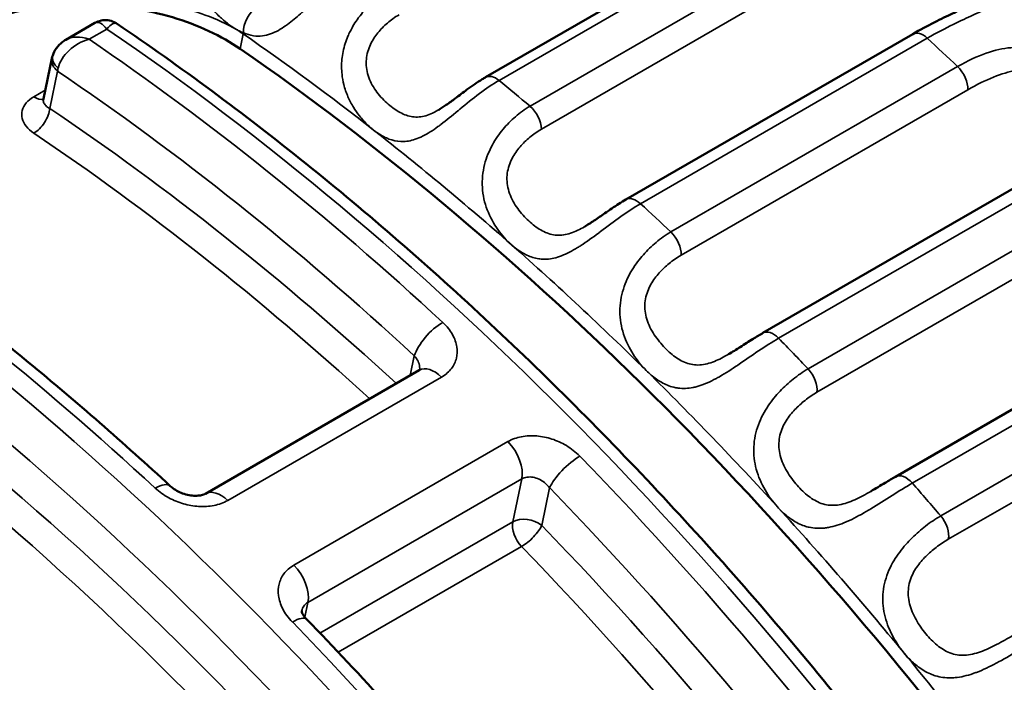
# Model space of a CAD drawing. Header units: millimetres. Extents: x 0 to 14369, y -869 to 2970.
# Tile 760 of 787: x 3843.73 to 3848.47, y 1913.41 to 1916.6. Entities that reach past the tile are written whole.
import ezdxf

# ---------------------------------------------------------------- set-up
doc = ezdxf.new("R2010")
doc.units = ezdxf.units.MM
doc.header["$LTSCALE"] = 10
doc.layers.add('Sichtbar (ISO)', color=7, linetype='Continuous', lineweight=50)
doc.layers.add('Sichtbar schmal (ISO)', color=7, linetype='Continuous', lineweight=35)

msp = doc.modelspace()

# ---------------------------------------------------------------- linework, layer by layer
at = {"layer": 'Sichtbar (ISO)'}
for p, q in [((3847.353, 1917.1183), (3845.9742, 1916.3222)), ((3844.0953, 1916.5835), (3843.9553, 1916.5027)), ((3848.0279, 1916.53), (3846.649, 1915.7339)), ((3843.8476, 1916.2178), (3843.8887, 1916.4128)), ((3843.8476, 1916.2178), (3843.8476, 1916.2178)), ((3845.7471, 1916.1646), (3845.747, 1916.1646)), ((3848.6863, 1915.888), (3847.3075, 1915.0919)), ((3846.449, 1915.6032), (3846.449, 1915.6031)), ((3849.3066, 1915.1865), (3847.9452, 1914.4005)), ((3847.1422, 1914.9894), (3847.1422, 1914.9893)), ((3845.655, 1914.9123), (3844.6263, 1914.3184))]:
    msp.add_line(p, q, dxfattribs=at)
msp.add_ellipse((3843.9825, 1907.4943), major_axis=(-5.805, 10.0546), ratio=0.57735, start_param=4.916615, end_param=5.398804, dxfattribs=at)
for points, knots in [([(3849.546, 1915.605), (3849.3864, 1915.7782), (3849.2245, 1915.9472), (3848.8962, 1916.276), (3848.7299, 1916.4358), (3848.3935, 1916.7455), (3848.2234, 1916.8955), (3847.8799, 1917.1852), (3847.7065, 1917.3248), (3847.357, 1917.5931), (3847.1809, 1917.7219), (3847.0036, 1917.8449)], [3.4368341, 3.4368341, 3.4368341, 3.4368341, 3.4996718, 3.4996718, 3.5625094, 3.5625094, 3.625347, 3.625347, 3.6881846, 3.6881846, 3.7510223, 3.7510223, 3.7510223, 3.7510223]), ([(3844.7938, 1916.459), (3844.7047, 1916.5206), (3844.5917, 1916.5744), (3844.3439, 1916.6475), (3844.2091, 1916.667), (3843.9565, 1916.6735), (3843.8218, 1916.6612), (3843.574, 1916.6048), (3843.4608, 1916.5607), (3843.3717, 1916.5093)], [-0.4541071, -0.4541071, -0.4541071, -0.4541071, -0.4161216, -0.4161216, -0.3781361, -0.3781361, -0.3403282, -0.3403282, -0.3025202, -0.3025202, -0.3025202, -0.3025202]), ([(3848.0279, 1916.53), (3848.0993, 1916.5713), (3848.1682, 1916.6047), (3848.2406, 1916.6392), (3848.2591, 1916.6482), (3848.2695, 1916.6542)], [0, 0, 0, 0, 0.02985926, 0.02985926, 0.04222354, 0.04222354, 0.04222354, 0.04222354]), ([(3844.0953, 1916.5835), (3844.1046, 1916.5889), (3844.1149, 1916.5928), (3844.1359, 1916.5971), (3844.1468, 1916.5975), (3844.1679, 1916.595), (3844.1784, 1916.592), (3844.1927, 1916.5852), (3844.1972, 1916.5826), (3844.2015, 1916.5797)], [0, 0, 0, 0, 0.00322446, 0.00322446, 0.00641444, 0.00641444, 0.00960524, 0.00960524, 0.01116438, 0.01116438, 0.01116438, 0.01116438]), ([(3848.4412, 1912.3195), (3848.1938, 1912.6674), (3847.9369, 1913.0056), (3847.4068, 1913.6586), (3847.1336, 1913.9734), (3846.5741, 1914.5761), (3846.2877, 1914.8639), (3845.705, 1915.4093), (3845.4087, 1915.6669), (3844.8093, 1916.1488), (3844.5062, 1916.3732), (3844.2015, 1916.5797)], [3.2287914, 3.2287914, 3.2287914, 3.2287914, 3.336033, 3.336033, 3.4432747, 3.4432747, 3.5505163, 3.5505163, 3.657758, 3.657758, 3.7649997, 3.7649997, 3.7649997, 3.7649997]), ([(3843.8924, 1916.4267), (3843.8964, 1916.4395), (3843.9025, 1916.4516), (3843.9181, 1916.4734), (3843.9278, 1916.4832), (3843.9438, 1916.4956), (3843.9495, 1916.4993), (3843.9553, 1916.5027)], [0, 0, 0, 0, 0.00403969, 0.00403969, 0.00813401, 0.00813401, 0.01018836, 0.01018836, 0.01018836, 0.01018836]), ([(3845.7471, 1916.1646), (3845.7593, 1916.1717), (3845.7722, 1916.1802), (3845.7993, 1916.1991), (3845.8138, 1916.2098), (3845.8471, 1916.2347), (3845.866, 1916.2492), (3845.9094, 1916.2809), (3845.934, 1916.2979), (3845.9633, 1916.3159), (3845.9687, 1916.3191), (3845.9742, 1916.3222)], [0, 0, 0, 0, 0.00484311, 0.00484311, 0.01019909, 0.01019909, 0.01730751, 0.01730751, 0.02681818, 0.02681818, 0.02900203, 0.02900203, 0.02900203, 0.02900203]), ([(3843.8456, 1916.2124), (3843.8456, 1916.2124), (3843.8456, 1916.2125), (3843.8461, 1916.2133), (3843.8471, 1916.2152), (3843.8476, 1916.2178)], [0.005186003, 0.005186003, 0.005186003, 0.005186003, 0.006003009, 0.006003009, 0.009518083, 0.009518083, 0.009518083, 0.009518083]), ([(3844.457, 1914.3555), (3844.3449, 1914.4591), (3844.2321, 1914.5606), (3844.0052, 1914.7588), (3843.8912, 1914.8556), (3843.662, 1915.0443), (3843.5469, 1915.1363), (3843.3158, 1915.3152), (3843.1998, 1915.4022), (3842.9671, 1915.5711), (3842.8505, 1915.6529), (3842.7335, 1915.7322)], [3.5592623, 3.5592623, 3.5592623, 3.5592623, 3.6004097, 3.6004097, 3.6415572, 3.6415572, 3.6827047, 3.6827047, 3.7238522, 3.7238522, 3.7649997, 3.7649997, 3.7649997, 3.7649997]), ([(3846.449, 1915.6032), (3846.4644, 1915.612), (3846.4802, 1915.6222), (3846.513, 1915.6442), (3846.5303, 1915.6563), (3846.5702, 1915.684), (3846.5929, 1915.6994), (3846.6264, 1915.7205), (3846.6378, 1915.7275), (3846.649, 1915.7339)], [0, 0, 0, 0, 0.00560095, 0.00560095, 0.01187713, 0.01187713, 0.02042472, 0.02042472, 0.02499207, 0.02499207, 0.02499207, 0.02499207]), ([(3847.1422, 1914.9894), (3847.1612, 1915.0003), (3847.1802, 1915.0123), (3847.2196, 1915.0375), (3847.2403, 1915.0509), (3847.2764, 1915.0734), (3847.2922, 1915.0831), (3847.3075, 1915.0919)], [0, 0, 0, 0, 0.0066194, 0.0066194, 0.01419565, 0.01419565, 0.02047082, 0.02047082, 0.02047082, 0.02047082]), ([(3847.8262, 1914.3297), (3847.85, 1914.3435), (3847.8733, 1914.3577), (3847.9126, 1914.3813), (3847.9294, 1914.3913), (3847.9452, 1914.4005)], [0, 0, 0, 0, 0.00829212, 0.00829212, 0.01488438, 0.01488438, 0.01488438, 0.01488438]), ([(3844.457, 1914.3555), (3844.4624, 1914.3505), (3844.4691, 1914.3452), (3844.4841, 1914.3353), (3844.4928, 1914.3305), (3844.5116, 1914.322), (3844.522, 1914.3182), (3844.5428, 1914.3125), (3844.5535, 1914.3106), (3844.5735, 1914.3086), (3844.583, 1914.3086), (3844.5993, 1914.3099), (3844.6064, 1914.3112), (3844.6175, 1914.3142), (3844.6218, 1914.316), (3844.6253, 1914.3178), (3844.6258, 1914.3181), (3844.6263, 1914.3184)], [0, 0, 0, 0, 0.00298868, 0.00298868, 0.00604962, 0.00604962, 0.00929592, 0.00929592, 0.01254583, 0.01254583, 0.01573449, 0.01573449, 0.01877271, 0.01877271, 0.02175373, 0.02175373, 0.02242769, 0.02242769, 0.02242769, 0.02242769]), ([(3845.0896, 1913.7547), (3845.0896, 1913.7547), (3845.0896, 1913.7541), (3845.0901, 1913.7509), (3845.0908, 1913.748), (3845.0945, 1913.7394), (3845.098, 1913.733), (3845.1062, 1913.7222), (3845.1097, 1913.7181), (3845.1136, 1913.714)], [0.00203136, 0.00203136, 0.00203136, 0.00203136, 0.00486293, 0.00486293, 0.00799269, 0.00799269, 0.01176031, 0.01176031, 0.0138542, 0.0138542, 0.0138542, 0.0138542]), ([(3846.9732, 1911.4719), (3846.8583, 1911.6335), (3846.7414, 1911.793), (3846.5037, 1912.1074), (3846.3829, 1912.2623), (3846.1378, 1912.5671), (3846.0135, 1912.717), (3845.7616, 1913.0114), (3845.634, 1913.156), (3845.3759, 1913.4393), (3845.2454, 1913.5782), (3845.1136, 1913.714)], [3.2287914, 3.2287914, 3.2287914, 3.2287914, 3.2785938, 3.2785938, 3.3283962, 3.3283962, 3.3781986, 3.3781986, 3.4280011, 3.4280011, 3.4778035, 3.4778035, 3.4778035, 3.4778035])]:
    msp.add_open_spline(points, degree=3, knots=knots, dxfattribs=at)
for points in [[(3843.8887, 1916.4128), (3843.8897, 1916.4175), (3843.8909, 1916.4222), (3843.8924, 1916.4267)], [(3845.655, 1914.9123), (3845.6579, 1914.9139), (3845.6589, 1914.915), (3845.6589, 1914.915)]]:
    msp.add_open_spline(points, degree=3, dxfattribs=at)
at = {"layer": 'Sichtbar schmal (ISO)'}
for p, q in [((3847.4177, 1917.1031), (3846.0388, 1916.3071)), ((3846.1876, 1916.1832), (3847.5665, 1916.9792)), ((3846.2425, 1916.0728), (3847.6213, 1916.8688)), ((3844.1527, 1916.5545), (3844.067, 1916.505)), ((3844.8089, 1916.5306), (3844.7938, 1916.459)), ((3848.0981, 1916.5099), (3846.7193, 1915.7139)), ((3843.8781, 1916.172), (3843.9159, 1916.3513)), ((3846.8649, 1915.5779), (3848.2438, 1916.3739)), ((3843.8565, 1916.2601), (3843.8017, 1916.2285)), ((3846.914, 1915.4659), (3848.2928, 1916.262)), ((3848.7621, 1915.8626), (3847.3832, 1915.0665)), ((3847.5247, 1914.9193), (3848.9035, 1915.7154)), ((3847.5676, 1914.8065), (3848.9465, 1915.6026)), ((3849.3877, 1915.1553), (3848.0262, 1914.3693)), ((3845.6313, 1914.9821), (3845.6112, 1914.887)), ((3848.1626, 1914.2119), (3849.5049, 1914.9869)), ((3845.8214, 1914.9384), (3845.8214, 1914.9383)), ((3845.7627, 1914.88), (3844.734, 1914.2861)), ((3848.1991, 1914.099), (3849.5415, 1914.874)), ((3845.0523, 1913.9752), (3846.081, 1914.5691)), ((3845.1193, 1913.7956), (3846.148, 1914.3895)), ((3846.148, 1914.3895), (3846.1043, 1914.1825)), ((3846.2821, 1914.3463), (3846.2441, 1914.1661)), ((3845.1777, 1913.6476), (3846.1043, 1914.1825)), ((3845.2657, 1913.5554), (3846.1474, 1914.0645)), ((3845.1193, 1913.7956), (3845.1043, 1913.7246))]:
    msp.add_line(p, q, dxfattribs=at)
for centre, major_axis, ratio, start_param, end_param in [((3844.88, 1916.5756), (-0.0444, -0.0896), 0.613145, 3.889359, 5.442396), ((3844.1433, 1916.438), (0.0428, -0.1477), 0.383197, 2.360378, 3.235625), ((3844.1438, 1916.4378), (0.0545, 0.1436), 0.31524, 6.208625, 7.034392), ((3843.3854, 1907.1495), (-6.055, 10.4876), 0.57735, 4.878312, 5.408057), ((3845.0917, 1916.6939), (-0.2279, -0.3287), 0.516847, 5.525002, 5.543015), ((3843.9825, 1907.4943), (5.855, -10.1412), 0.57735, 2.180056, 2.256226), ((3848.0779, 1916.4434), (-0.05, 0.0866), 0.57735, 5.207143, 6.283185), ((3844.0578, 1916.3881), (0.1296, 0.0871), 0.665005, 1.085617, 2.530843), ((3844.0574, 1916.3884), (0.1257, -0.0934), 0.689927, 1.976589, 2.851827), ((3843.2996, 1907.1), (6.055, -10.4876), 0.57735, 2.063795, 2.266465), ((3845.6442, 1908.4536), (-6.055, 10.4876), 0.57735, 5.189345, 5.207143), ((3843.9866, 1916.3922), (-0.0978, 0.0206), 0.686712, 0.000576, 0.917741), ((3843.9878, 1916.3968), (-0.0954, 0.0299), 0.609299, 0.000004, 0.963897), ((3843.1936, 1907.0387), (5.98, -10.3577), 0.57735, 2.063795, 2.27068), ((3848.2223, 1916.3085), (0.05, -0.0866), 0.57735, 0.713545, 2.047752), ((3846.0242, 1916.2356), (-0.05, 0.0866), 0.577353, 5.289175, 6.283284), ((3844.2654, 1907.6575), (6.055, -10.4876), 0.57735, 2.129783, 2.147581), ((3843.8063, 1916.3073), (0.05, -0.0866), 0.57735, 5.432275, 6.118236), ((3843.8073, 1916.1312), (-0.0558, -0.083), 0.527647, 0.823491, 2.394794), ((3843.1936, 1907.0387), (5.855, -10.1412), 0.57735, 2.068258, 2.273435), ((3846.1717, 1916.1128), (0.05, -0.0866), 0.57735, 0.795575, 2.129782), ((3843.1229, 1906.9979), (5.805, -10.0546), 0.57735, 2.072941, 2.273435), ((3843.9825, 1907.4943), (5.855, -10.1412), 0.57735, 2.097999, 2.179335), ((3846.699, 1915.6473), (-0.05, 0.0866), 0.577353, 5.207144, 6.283264), ((3841.9174, 1906.302), (-6.055, 10.4876), 0.57735, 5.205388, 5.408057), ((3844.2654, 1907.6575), (6.055, -10.4876), 0.57735, 2.047752, 2.065551), ((3841.8316, 1906.2524), (6.055, -10.4876), 0.57735, 1.736719, 2.266465), ((3846.8434, 1915.5125), (0.05, -0.0866), 0.57735, 0.713545, 2.047752), ((3841.7256, 1906.1912), (5.98, -10.3577), 0.57735, 1.732164, 2.27068), ((3843.9825, 1907.4943), (5.855, -10.1412), 0.57735, 2.016064, 2.09733), ((3841.7256, 1906.1912), (5.855, -10.1412), 0.57735, 1.72286, 2.273435), ((3841.6549, 1906.1504), (5.805, -10.0546), 0.57735, 1.72286, 2.273435), ((3845.7374, 1915.0434), (-0.1019, -0.1101), 0.386423, 4.036008, 5.606798), ((3847.3575, 1915.0053), (-0.05, 0.0866), 0.577353, 5.125113, 6.283241), ((3844.2654, 1907.6575), (6.055, -10.4876), 0.57735, 1.965722, 1.98352), ((3845.73, 1914.7824), (-0.075, 0.1299), 0.57735, 5.184401, 6.283185), ((3847.4978, 1914.8593), (0.05, -0.0866), 0.57735, 0.631514, 1.965721), ((3843.9825, 1907.4943), (5.855, -10.1412), 0.57735, 1.933984, 2.015202), ((3846.0443, 1914.4753), (0.075, -0.1299), 0.57735, 0.571582, 2.003475), ((3843.5619, 1907.2509), (-5.8055, 10.0555), 0.57735, 5.150979, 5.150981), ((3846.3882, 1914.4076), (-0.1076, -0.1045), 0.326616, 4.055254, 5.626058), ((3843.2996, 1907.1), (6.055, -10.4876), 0.57735, 1.736719, 1.982336), ((3847.9952, 1914.3139), (-0.05, 0.0866), 0.577353, 5.043083, 6.283215), ((3844.3551, 1914.2453), (0.1019, 0.1101), 0.386423, 0.000128, 0.894415), ((3843.1936, 1907.0387), (5.98, -10.3577), 0.57735, 1.732164, 1.982336), ((3844.2654, 1907.6575), (6.055, -10.4876), 0.57735, 1.883691, 1.90149), ((3844.7013, 1914.1885), (-0.075, 0.1299), 0.57735, 5.184401, 6.282904), ((3846.1734, 1914.1253), (0.0978, -0.0206), 0.686712, 0.917741, 2.488537), ((3843.9825, 1907.4943), (5.855, -10.1412), 0.57735, 1.851957, 1.93322), ((3848.1304, 1914.1578), (0.05, -0.0866), 0.57735, 0.549484, 1.883691), ((3846.1734, 1914.1253), (0.05, -0.0866), 0.57735, 3.713174, 5.120482), ((3846.1734, 1914.1253), (-0.0719, -0.0695), 0.324034, 0.914385, 2.485182), ((3843.1936, 1907.0387), (5.855, -10.1412), 0.57735, 1.72286, 1.978889), ((3843.1229, 1906.9979), (5.805, -10.0546), 0.57735, 1.72286, 1.978889), ((3845.0157, 1913.8814), (0.075, -0.1299), 0.57735, 0.571582, 2.003475), ((3845.006, 1913.6095), (0.1076, 0.1045), 0.326616, 0, 0.913661), ((3841.9174, 1906.302), (-6.055, 10.4876), 0.57735, 4.878312, 5.123929), ((3843.9825, 1907.4943), (5.855, -10.1412), 0.57735, 1.778306, 1.851184)]:
    msp.add_ellipse(centre, major_axis=major_axis, ratio=ratio, start_param=start_param, end_param=end_param, dxfattribs=at)
for points, knots in [([(3844.7496, 1917.1896), (3844.7363, 1917.1806), (3844.7221, 1917.1697), (3844.7073, 1917.1561), (3844.6924, 1917.1424), (3844.6769, 1917.1261), (3844.6616, 1917.1068), (3844.6464, 1917.0875), (3844.6315, 1917.0652), (3844.6183, 1917.0399), (3844.6051, 1917.0147), (3844.5936, 1916.9863), (3844.586, 1916.9567), (3844.5783, 1916.927), (3844.5745, 1916.8961), (3844.5752, 1916.8652), (3844.5759, 1916.8344), (3844.5814, 1916.8036), (3844.59, 1916.7761), (3844.5986, 1916.7487), (3844.6104, 1916.7244), (3844.6231, 1916.7032), (3844.6358, 1916.6819), (3844.6495, 1916.6637), (3844.6632, 1916.6477), (3844.6769, 1916.6317), (3844.6906, 1916.6179), (3844.7037, 1916.606), (3844.7168, 1916.5941), (3844.7293, 1916.5841), (3844.7414, 1916.5753), (3844.7534, 1916.5665), (3844.7649, 1916.5589), (3844.7759, 1916.5526)], [0, 0, 0, 0, 0.090909, 0.090909, 0.090909, 0.181818, 0.181818, 0.181818, 0.272727, 0.272727, 0.272727, 0.363636, 0.363636, 0.363636, 0.454545, 0.454545, 0.454545, 0.545455, 0.545455, 0.545455, 0.636364, 0.636364, 0.636364, 0.727273, 0.727273, 0.727273, 0.818182, 0.818182, 0.818182, 0.909091, 0.909091, 0.909091, 1, 1, 1, 1]), ([(3847.5665, 1916.9792), (3847.6154, 1917.0075), (3847.6616, 1917.0283), (3847.7047, 1917.0427), (3847.7479, 1917.0572), (3847.7881, 1917.0652), (3847.8264, 1917.0676), (3847.8647, 1917.07), (3847.9011, 1917.0668), (3847.9361, 1917.0586), (3847.9712, 1917.0504), (3848.0049, 1917.0373), (3848.0376, 1917.0205), (3848.0703, 1917.0038), (3848.102, 1916.9835), (3848.1325, 1916.9617), (3848.1629, 1916.94), (3848.1921, 1916.9167), (3848.2198, 1916.8938), (3848.2475, 1916.8708), (3848.2736, 1916.8482), (3848.2976, 1916.8271), (3848.3216, 1916.806), (3848.3434, 1916.7864), (3848.3619, 1916.7686), (3848.3804, 1916.7508), (3848.3956, 1916.735), (3848.4053, 1916.7212), (3848.4149, 1916.7075), (3848.4191, 1916.6958), (3848.4159, 1916.6851), (3848.4128, 1916.6745), (3848.4023, 1916.6647), (3848.3853, 1916.6545), (3848.3684, 1916.6443), (3848.3449, 1916.6335), (3848.3174, 1916.621), (3848.29, 1916.6084), (3848.2587, 1916.5943), (3848.2222, 1916.5763), (3848.1858, 1916.5584), (3848.144, 1916.5365), (3848.0981, 1916.5099)], [0, 0, 0, 0, 0.071429, 0.071429, 0.071429, 0.142857, 0.142857, 0.142857, 0.214286, 0.214286, 0.214286, 0.285714, 0.285714, 0.285714, 0.357143, 0.357143, 0.357143, 0.428571, 0.428571, 0.428571, 0.5, 0.5, 0.5, 0.571429, 0.571429, 0.571429, 0.642857, 0.642857, 0.642857, 0.714286, 0.714286, 0.714286, 0.785714, 0.785714, 0.785714, 0.857143, 0.857143, 0.857143, 0.928571, 0.928571, 0.928571, 1, 1, 1, 1]), ([(3844.8095, 1916.5362), (3844.8263, 1916.5289), (3844.8422, 1916.5244), (3844.8572, 1916.5221), (3844.8723, 1916.5199), (3844.8867, 1916.5198), (3844.9004, 1916.5214), (3844.9142, 1916.523), (3844.9275, 1916.5263), (3844.9403, 1916.5309), (3844.9531, 1916.5355), (3844.9655, 1916.5414), (3844.9775, 1916.5481), (3844.9896, 1916.5548), (3845.0012, 1916.5623), (3845.0126, 1916.5703), (3845.0239, 1916.5783), (3845.0349, 1916.5868), (3845.0455, 1916.5954), (3845.0561, 1916.604), (3845.0664, 1916.6127), (3845.0762, 1916.6214), (3845.0861, 1916.63), (3845.0957, 1916.6386), (3845.105, 1916.6471), (3845.1144, 1916.6556), (3845.1236, 1916.664), (3845.1328, 1916.6724), (3845.142, 1916.6809), (3845.1512, 1916.6893), (3845.1604, 1916.6977), (3845.1696, 1916.7061), (3845.1789, 1916.7145), (3845.1883, 1916.7228), (3845.1977, 1916.7312), (3845.2072, 1916.7395), (3845.2168, 1916.7477), (3845.2265, 1916.7559), (3845.2362, 1916.7641), (3845.2463, 1916.7721), (3845.2563, 1916.7802), (3845.2666, 1916.7883), (3845.2773, 1916.7962), (3845.288, 1916.8041), (3845.2991, 1916.812), (3845.3106, 1916.8197), (3845.3221, 1916.8274), (3845.3341, 1916.835), (3845.3464, 1916.8421)], [0, 0, 0, 0, 0.0625, 0.0625, 0.0625, 0.125, 0.125, 0.125, 0.1875, 0.1875, 0.1875, 0.25, 0.25, 0.25, 0.3125, 0.3125, 0.3125, 0.375, 0.375, 0.375, 0.4375, 0.4375, 0.4375, 0.5, 0.5, 0.5, 0.5625, 0.5625, 0.5625, 0.625, 0.625, 0.625, 0.6875, 0.6875, 0.6875, 0.75, 0.75, 0.75, 0.8125, 0.8125, 0.8125, 0.875, 0.875, 0.875, 0.9375, 0.9375, 0.9375, 1, 1, 1, 1]), ([(3845.4353, 1916.0684), (3845.4261, 1916.0756), (3845.4172, 1916.0834), (3845.4085, 1916.0916), (3845.3942, 1916.1053), (3845.3804, 1916.1203), (3845.3673, 1916.1369), (3845.3574, 1916.1496), (3845.3479, 1916.1633), (3845.339, 1916.1777), (3845.3291, 1916.1937), (3845.3201, 1916.2107), (3845.3123, 1916.2284), (3845.304, 1916.2474), (3845.2972, 1916.2671), (3845.2921, 1916.2875), (3845.2882, 1916.3034), (3845.2853, 1916.3196), (3845.2836, 1916.3359), (3845.281, 1916.3602), (3845.2808, 1916.3847), (3845.2832, 1916.4086), (3845.2845, 1916.4213), (3845.2865, 1916.4339), (3845.289, 1916.4461), (3845.2943, 1916.4722), (3845.3024, 1916.4969), (3845.3119, 1916.5195), (3845.3153, 1916.5275), (3845.3189, 1916.5352), (3845.3226, 1916.5426), (3845.3343, 1916.5661), (3845.3473, 1916.5871), (3845.3613, 1916.6063), (3845.3643, 1916.6104), (3845.3674, 1916.6145), (3845.3705, 1916.6185), (3845.3865, 1916.639), (3845.4035, 1916.6576), (3845.4224, 1916.6752), (3845.4242, 1916.6769), (3845.4261, 1916.6786), (3845.428, 1916.6803), (3845.4492, 1916.6993), (3845.4727, 1916.7168), (3845.4974, 1916.7311)], [0, 0, 0, 0, 0.0470886, 0.0470886, 0.0470886, 0.125, 0.125, 0.125, 0.1842574, 0.1842574, 0.1842574, 0.25, 0.25, 0.25, 0.3201706, 0.3201706, 0.3201706, 0.375, 0.375, 0.375, 0.4565145, 0.4565145, 0.4565145, 0.5, 0.5, 0.5, 0.5925514, 0.5925514, 0.5925514, 0.625, 0.625, 0.625, 0.7277487, 0.7277487, 0.7277487, 0.75, 0.75, 0.75, 0.8638563, 0.8638563, 0.8638563, 0.875, 0.875, 0.875, 1, 1, 1, 1]), ([(3843.3737, 1916.5189), (3843.4227, 1916.5472), (3843.4774, 1916.5732), (3843.5366, 1916.5963), (3843.5959, 1916.6194), (3843.6597, 1916.6396), (3843.7271, 1916.6561), (3843.731, 1916.657), (3843.7349, 1916.658), (3843.7388, 1916.6589), (3843.8027, 1916.674), (3843.8697, 1916.6859), (3843.9379, 1916.6937), (3843.9442, 1916.6944), (3843.9504, 1916.6951), (3843.9567, 1916.6958), (3844.0231, 1916.7026), (3844.0905, 1916.7058), (3844.1584, 1916.7048), (3844.167, 1916.7046), (3844.1756, 1916.7045), (3844.1842, 1916.7042), (3844.2501, 1916.7022), (3844.3162, 1916.6962), (3844.3809, 1916.6856), (3844.3914, 1916.6839), (3844.4019, 1916.682), (3844.4123, 1916.6801), (3844.4745, 1916.6685), (3844.5349, 1916.6526), (3844.5919, 1916.6336), (3844.6034, 1916.6298), (3844.6148, 1916.6258), (3844.626, 1916.6217), (3844.6795, 1916.6021), (3844.7297, 1916.5793), (3844.7759, 1916.5526)], [0, 0, 0, 0, 0.142857, 0.142857, 0.142857, 0.285714, 0.285714, 0.285714, 0.293955, 0.293955, 0.293955, 0.428571, 0.428571, 0.428571, 0.440961, 0.440961, 0.440961, 0.571429, 0.571429, 0.571429, 0.587915, 0.587915, 0.587915, 0.714286, 0.714286, 0.714286, 0.734831, 0.734831, 0.734831, 0.857143, 0.857143, 0.857143, 0.88193, 0.88193, 0.88193, 1, 1, 1, 1]), ([(3845.747, 1916.1646), (3845.7462, 1916.1642), (3845.7228, 1916.1508), (3845.6778, 1916.1306), (3845.6148, 1916.1293), (3845.5561, 1916.1535), (3845.4981, 1916.1963), (3845.4429, 1916.2565), (3845.404, 1916.3297), (3845.3953, 1916.4098), (3845.4182, 1916.4829), (3845.4553, 1916.5384), (3845.4996, 1916.5839), (3845.5372, 1916.6113), (3845.5577, 1916.6231)], [0.2118821, 0.2118821, 0.2118821, 0.2118821, 0.2142857, 0.2857143, 0.3571429, 0.4285714, 0.5, 0.5714286, 0.6428571, 0.7142857, 0.7857143, 0.8571429, 0.9285714, 1, 1, 1, 1]), ([(3844.7759, 1916.5526), (3844.7816, 1916.5493), (3844.7926, 1916.54), (3844.8035, 1916.534), (3844.8089, 1916.5306)], [0, 0, 0, 0, 0.5, 0.9999986, 0.9999986, 0.9999986, 0.9999986]), ([(3844.7759, 1916.5526), (3844.7819, 1916.5491), (3844.7876, 1916.5462), (3844.7932, 1916.5435), (3844.7988, 1916.5408), (3844.8042, 1916.5383), (3844.8095, 1916.5362)], [0, 0, 0, 0, 0.5, 0.5, 0.5, 0.9999992, 0.9999992, 0.9999992, 0.9999992]), ([(3848.2438, 1916.3739), (3848.2926, 1916.4022), (3848.3384, 1916.4233), (3848.3809, 1916.4381), (3848.4233, 1916.453), (3848.4625, 1916.4616), (3848.4995, 1916.4646), (3848.5366, 1916.4675), (3848.5715, 1916.4649), (3848.605, 1916.4571), (3848.6384, 1916.4494), (3848.6705, 1916.4365), (3848.7016, 1916.4198), (3848.7326, 1916.4031), (3848.7626, 1916.3825), (3848.7916, 1916.3601), (3848.8206, 1916.3377), (3848.8484, 1916.3135), (3848.875, 1916.2893), (3848.9016, 1916.2651), (3848.9268, 1916.2409), (3848.9502, 1916.2179), (3848.9735, 1916.195), (3848.995, 1916.1732), (3849.0135, 1916.1531), (3849.0319, 1916.1329), (3849.0474, 1916.1145), (3849.0576, 1916.0981), (3849.0678, 1916.0817), (3849.0727, 1916.0673), (3849.0706, 1916.0542), (3849.0685, 1916.041), (3849.0591, 1916.0288), (3849.0432, 1916.0165), (3849.0274, 1916.0042), (3849.0049, 1915.9917), (3848.9784, 1915.9778), (3848.9518, 1915.9639), (3848.9213, 1915.9488), (3848.8853, 1915.9301), (3848.8494, 1915.9114), (3848.808, 1915.8891), (3848.7621, 1915.8626)], [0, 0, 0, 0, 0.071429, 0.071429, 0.071429, 0.142857, 0.142857, 0.142857, 0.214286, 0.214286, 0.214286, 0.285714, 0.285714, 0.285714, 0.357143, 0.357143, 0.357143, 0.428571, 0.428571, 0.428571, 0.5, 0.5, 0.5, 0.571429, 0.571429, 0.571429, 0.642857, 0.642857, 0.642857, 0.714286, 0.714286, 0.714286, 0.785714, 0.785714, 0.785714, 0.857143, 0.857143, 0.857143, 0.928571, 0.928571, 0.928571, 1, 1, 1, 1]), ([(3848.2928, 1916.262), (3848.3372, 1916.2876), (3848.3783, 1916.3076), (3848.4167, 1916.323), (3848.455, 1916.3384), (3848.4907, 1916.3492), (3848.5242, 1916.3556), (3848.5577, 1916.362), (3848.5891, 1916.364), (3848.619, 1916.3619), (3848.6488, 1916.3598), (3848.6771, 1916.3537), (3848.7039, 1916.3443), (3848.7308, 1916.3349), (3848.7563, 1916.3221), (3848.7803, 1916.3075), (3848.8044, 1916.293), (3848.827, 1916.2765), (3848.848, 1916.2595), (3848.8691, 1916.2426), (3848.8885, 1916.2251), (3848.906, 1916.208), (3848.9234, 1916.1909), (3848.9389, 1916.1742), (3848.9515, 1916.1581), (3848.9641, 1916.1421), (3848.9737, 1916.1268), (3848.9787, 1916.1124), (3848.9838, 1916.098), (3848.9841, 1916.0846), (3848.9784, 1916.0715), (3848.9727, 1916.0584), (3848.9609, 1916.0456), (3848.9437, 1916.0326), (3848.9303, 1916.0225), (3848.9138, 1916.0121), (3848.895, 1916.0013)], [0, 0, 0, 0, 0.0714286, 0.0714286, 0.0714286, 0.1428571, 0.1428571, 0.1428571, 0.2142857, 0.2142857, 0.2142857, 0.2857143, 0.2857143, 0.2857143, 0.3571429, 0.3571429, 0.3571429, 0.4285714, 0.4285714, 0.4285714, 0.5, 0.5, 0.5, 0.5714286, 0.5714286, 0.5714286, 0.6428571, 0.6428571, 0.6428571, 0.7142857, 0.7142857, 0.7142857, 0.7857143, 0.7857143, 0.7857143, 0.8413065, 0.8413065, 0.8413065, 0.8413065]), ([(3846.0388, 1916.3071), (3846.008, 1916.2893), (3845.9761, 1916.2675), (3845.9445, 1916.2438), (3845.9128, 1916.22), (3845.8814, 1916.1943), (3845.8505, 1916.1687), (3845.8472, 1916.166), (3845.8439, 1916.1633), (3845.8406, 1916.1606), (3845.8131, 1916.1378), (3845.786, 1916.1153), (3845.7591, 1916.0951), (3845.7544, 1916.0916), (3845.7496, 1916.0881), (3845.7449, 1916.0846), (3845.7198, 1916.0664), (3845.6951, 1916.0505), (3845.6709, 1916.0385), (3845.6648, 1916.0355), (3845.6588, 1916.0328), (3845.6529, 1916.0303), (3845.6304, 1916.0209), (3845.6085, 1916.0153), (3845.5873, 1916.0136), (3845.5802, 1916.0131), (3845.5731, 1916.013), (3845.5662, 1916.0133), (3845.5468, 1916.0142), (3845.528, 1916.0183), (3845.5095, 1916.0252), (3845.5015, 1916.0282), (3845.4935, 1916.0317), (3845.4855, 1916.0358), (3845.4687, 1916.0443), (3845.4521, 1916.0551), (3845.4353, 1916.0684)], [0, 0, 0, 0, 0.142857, 0.142857, 0.142857, 0.285714, 0.285714, 0.285714, 0.300927, 0.300927, 0.300927, 0.428571, 0.428571, 0.428571, 0.451191, 0.451191, 0.451191, 0.571429, 0.571429, 0.571429, 0.601401, 0.601401, 0.601401, 0.714286, 0.714286, 0.714286, 0.752176, 0.752176, 0.752176, 0.857143, 0.857143, 0.857143, 0.903025, 0.903025, 0.903025, 1, 1, 1, 1]), ([(3843.8015, 1916.0532), (3843.7863, 1916.0634), (3843.7743, 1916.0744), (3843.7649, 1916.0863), (3843.7556, 1916.0982), (3843.7489, 1916.1111), (3843.7456, 1916.1241), (3843.7423, 1916.1371), (3843.7423, 1916.1503), (3843.7456, 1916.1629), (3843.749, 1916.1756), (3843.7556, 1916.1878), (3843.765, 1916.1988), (3843.7744, 1916.2098), (3843.7865, 1916.2197), (3843.8017, 1916.2285)], [0.0000039, 0.0000039, 0.0000039, 0.0000039, 0.2, 0.2, 0.2, 0.4, 0.4, 0.4, 0.6, 0.6, 0.6, 0.8, 0.8, 0.8, 1, 1, 1, 1]), ([(3843.8781, 1916.1721), (3843.8703, 1916.1762), (3843.8572, 1916.1855), (3843.8471, 1916.2015), (3843.8465, 1916.2126), (3843.8476, 1916.2178)], [0.0001051, 0.0001051, 0.0001051, 0.0001051, 0.2, 0.4, 0.5812593, 0.5812593, 0.5812593, 0.5812593]), ([(3846.0991, 1915.5157), (3846.0752, 1915.5369), (3846.0533, 1915.5611), (3846.0333, 1915.5892), (3846.0134, 1915.6173), (3845.9954, 1915.6493), (3845.9821, 1915.6837), (3845.9689, 1915.7181), (3845.9606, 1915.755), (3845.9584, 1915.7922), (3845.9561, 1915.8294), (3845.9601, 1915.867), (3845.969, 1915.9018), (3845.9778, 1915.9367), (3845.9915, 1915.9689), (3846.0069, 1915.9971), (3846.0224, 1916.0253), (3846.0396, 1916.0497), (3846.0579, 1916.0718), (3846.0763, 1916.0939), (3846.0957, 1916.1139), (3846.1174, 1916.1326), (3846.139, 1916.1514), (3846.1629, 1916.1689), (3846.1876, 1916.1832)], [0, 0, 0, 0, 0.125, 0.125, 0.125, 0.25, 0.25, 0.25, 0.375, 0.375, 0.375, 0.5, 0.5, 0.5, 0.625, 0.625, 0.625, 0.75, 0.75, 0.75, 0.875, 0.875, 0.875, 1, 1, 1, 1]), ([(3846.449, 1915.6031), (3846.4384, 1915.597), (3846.4043, 1915.5786), (3846.348, 1915.5588), (3846.2833, 1915.5637), (3846.2241, 1915.5937), (3846.1671, 1915.6415), (3846.114, 1915.7055), (3846.0784, 1915.7809), (3846.0734, 1915.8616), (3846.0994, 1915.9341), (3846.1385, 1915.9888), (3846.184, 1916.0338), (3846.222, 1916.061), (3846.2425, 1916.0728)], [0.1826057, 0.1826057, 0.1826057, 0.1826057, 0.2142857, 0.2857143, 0.3571429, 0.4285714, 0.5, 0.5714286, 0.6428571, 0.7142857, 0.7857143, 0.8571429, 0.9285714, 1, 1, 1, 1]), ([(3846.7193, 1915.7139), (3846.6885, 1915.6961), (3846.6563, 1915.6748), (3846.624, 1915.6519), (3846.5917, 1915.629), (3846.5594, 1915.6045), (3846.5273, 1915.5804), (3846.5238, 1915.5778), (3846.5203, 1915.5752), (3846.5168, 1915.5726), (3846.4883, 1915.5513), (3846.4601, 1915.5307), (3846.432, 1915.5126), (3846.4269, 1915.5093), (3846.4218, 1915.506), (3846.4167, 1915.5028), (3846.3905, 1915.4867), (3846.3647, 1915.473), (3846.3395, 1915.4634), (3846.333, 1915.4609), (3846.3265, 1915.4587), (3846.3201, 1915.4567), (3846.2968, 1915.4496), (3846.2742, 1915.4463), (3846.2525, 1915.4468), (3846.2449, 1915.447), (3846.2374, 1915.4476), (3846.23, 1915.4487), (3846.2104, 1915.4516), (3846.1914, 1915.4576), (3846.173, 1915.4661), (3846.1646, 1915.47), (3846.1564, 1915.4744), (3846.1482, 1915.4794), (3846.1316, 1915.4893), (3846.1154, 1915.5014), (3846.0991, 1915.5157)], [0, 0, 0, 0, 0.142857, 0.142857, 0.142857, 0.285714, 0.285714, 0.285714, 0.301411, 0.301411, 0.301411, 0.428571, 0.428571, 0.428571, 0.451913, 0.451913, 0.451913, 0.571429, 0.571429, 0.571429, 0.602364, 0.602364, 0.602364, 0.714286, 0.714286, 0.714286, 0.753398, 0.753398, 0.753398, 0.857143, 0.857143, 0.857143, 0.904497, 0.904497, 0.904497, 1, 1, 1, 1]), ([(3847.1422, 1914.9893), (3847.1194, 1914.9761), (3847.0723, 1914.9515), (3847.003, 1914.933), (3846.9368, 1914.9441), (3846.8776, 1914.9797), (3846.8218, 1915.0321), (3846.7713, 1915.0996), (3846.7392, 1915.1767), (3846.738, 1915.2575), (3846.7673, 1915.3291), (3846.8084, 1915.3829), (3846.8552, 1915.4271), (3846.8935, 1915.4541), (3846.914, 1915.4659)], [0.1488922, 0.1488922, 0.1488922, 0.1488922, 0.2142857, 0.2857143, 0.3571429, 0.4285714, 0.5, 0.5714286, 0.6428571, 0.7142857, 0.7857143, 0.8571429, 0.9285714, 1, 1, 1, 1]), ([(3845.7679, 1915.143), (3845.7885, 1915.124), (3845.819, 1915.0848), (3845.8399, 1915.0232), (3845.8369, 1914.969), (3845.8143, 1914.9203), (3845.7833, 1914.8919), (3845.7627, 1914.88)], [0.0000006, 0.0000006, 0.0000006, 0.0000006, 0.2, 0.4, 0.6, 0.8, 1, 1, 1, 1]), ([(3847.3832, 1915.0665), (3847.3524, 1915.0487), (3847.3197, 1915.0278), (3847.2866, 1915.0056), (3847.2536, 1914.9834), (3847.2202, 1914.96), (3847.1869, 1914.9376), (3847.1834, 1914.9352), (3847.18, 1914.933), (3847.1766, 1914.9307), (3847.1467, 1914.9107), (3847.117, 1914.8917), (3847.0875, 1914.8754), (3847.0824, 1914.8727), (3847.0774, 1914.87), (3847.0724, 1914.8674), (3847.0447, 1914.853), (3847.0173, 1914.8415), (3846.9907, 1914.8342), (3846.9843, 1914.8324), (3846.978, 1914.8309), (3846.9717, 1914.8296), (3846.947, 1914.8246), (3846.9231, 1914.8237), (3846.9003, 1914.8266), (3846.893, 1914.8276), (3846.8858, 1914.8289), (3846.8788, 1914.8306), (3846.8581, 1914.8356), (3846.8384, 1914.8439), (3846.8194, 1914.8546), (3846.8116, 1914.859), (3846.8038, 1914.8639), (3846.7962, 1914.8693), (3846.7792, 1914.8811), (3846.7626, 1914.8951), (3846.7462, 1914.9115)], [0, 0, 0, 0, 0.142857, 0.142857, 0.142857, 0.285714, 0.285714, 0.285714, 0.300379, 0.300379, 0.300379, 0.428571, 0.428571, 0.428571, 0.450375, 0.450375, 0.450375, 0.571429, 0.571429, 0.571429, 0.60031, 0.60031, 0.60031, 0.714286, 0.714286, 0.714286, 0.750796, 0.750796, 0.750796, 0.857143, 0.857143, 0.857143, 0.901358, 0.901358, 0.901358, 1, 1, 1, 1]), ([(3845.6313, 1914.9821), (3845.639, 1914.9739), (3845.6449, 1914.965), (3845.6492, 1914.956), (3845.6534, 1914.9471), (3845.6559, 1914.9381), (3845.6568, 1914.9297), (3845.6574, 1914.924), (3845.6574, 1914.9185), (3845.6567, 1914.9133)], [0.0000014, 0.0000014, 0.0000014, 0.0000014, 0.2, 0.2, 0.2, 0.4, 0.4, 0.4, 0.5350593, 0.5350593, 0.5350593, 0.5350593]), ([(3847.3774, 1914.2548), (3847.3549, 1914.2797), (3847.335, 1914.3067), (3847.3177, 1914.337), (3847.3003, 1914.3673), (3847.2856, 1914.4007), (3847.276, 1914.4358), (3847.2664, 1914.4709), (3847.2621, 1914.5076), (3847.2639, 1914.544), (3847.2657, 1914.5805), (3847.2736, 1914.6167), (3847.2859, 1914.6501), (3847.2983, 1914.6835), (3847.315, 1914.714), (3847.333, 1914.7408), (3847.3509, 1914.7676), (3847.37, 1914.7907), (3847.39, 1914.8117), (3847.4099, 1914.8328), (3847.4305, 1914.8518), (3847.4531, 1914.8699), (3847.4756, 1914.888), (3847.5, 1914.905), (3847.5247, 1914.9193)], [0, 0, 0, 0, 0.125, 0.125, 0.125, 0.25, 0.25, 0.25, 0.375, 0.375, 0.375, 0.5, 0.5, 0.5, 0.625, 0.625, 0.625, 0.75, 0.75, 0.75, 0.875, 0.875, 0.875, 1, 1, 1, 1]), ([(3847.8262, 1914.3297), (3847.8133, 1914.3223), (3847.7746, 1914.3006), (3847.7113, 1914.2711), (3847.6381, 1914.2576), (3847.571, 1914.2747), (3847.5121, 1914.3156), (3847.4579, 1914.3723), (3847.4103, 1914.4428), (3847.382, 1914.5211), (3847.3849, 1914.6015), (3847.4173, 1914.6719), (3847.4604, 1914.7246), (3847.5085, 1914.768), (3847.5472, 1914.7947), (3847.5676, 1914.8065)], [0.1072652, 0.1072652, 0.1072652, 0.1072652, 0.1428571, 0.2142857, 0.2857143, 0.3571429, 0.4285714, 0.5, 0.5714286, 0.6428571, 0.7142857, 0.7857143, 0.8571429, 0.9285714, 1, 1, 1, 1]), ([(3846.081, 1914.5691), (3846.101, 1914.5806), (3846.1443, 1914.596), (3846.2202, 1914.5995), (3846.2934, 1914.5843), (3846.3635, 1914.5529), (3846.4071, 1914.5196), (3846.4269, 1914.4992)], [0.0000003, 0.0000003, 0.0000003, 0.0000003, 0.2, 0.4, 0.6, 0.8, 0.9999994, 0.9999994, 0.9999994, 0.9999994]), ([(3846.148, 1914.3895), (3846.1557, 1914.394), (3846.1645, 1914.3969), (3846.1738, 1914.3982), (3846.1832, 1914.3995), (3846.193, 1914.3993), (3846.2027, 1914.3976), (3846.2124, 1914.3959), (3846.2219, 1914.3928), (3846.2311, 1914.3885), (3846.2403, 1914.3842), (3846.2492, 1914.3788), (3846.2579, 1914.3717), (3846.2665, 1914.3647), (3846.2749, 1914.3562), (3846.2821, 1914.3463)], [0, 0, 0, 0, 0.2, 0.2, 0.2, 0.4, 0.4, 0.4, 0.6, 0.6, 0.6, 0.8, 0.8, 0.8, 0.9999965, 0.9999965, 0.9999965, 0.9999965]), ([(3848.0262, 1914.3693), (3847.9955, 1914.3515), (3847.9624, 1914.3311), (3847.9288, 1914.3099), (3847.8952, 1914.2886), (3847.861, 1914.2666), (3847.8267, 1914.2458), (3847.823, 1914.2436), (3847.8194, 1914.2414), (3847.8157, 1914.2392), (3847.785, 1914.2209), (3847.7544, 1914.2038), (3847.7239, 1914.1898), (3847.7185, 1914.1873), (3847.7131, 1914.1849), (3847.7077, 1914.1826), (3847.6792, 1914.1704), (3847.651, 1914.1612), (3847.6236, 1914.1563), (3847.6168, 1914.155), (3847.6101, 1914.154), (3847.6033, 1914.1533), (3847.5781, 1914.1506), (3847.5538, 1914.1519), (3847.5308, 1914.1569), (3847.5231, 1914.1586), (3847.5156, 1914.1607), (3847.5081, 1914.1632), (3847.4875, 1914.1701), (3847.4679, 1914.18), (3847.4493, 1914.1922), (3847.4411, 1914.1975), (3847.4332, 1914.2033), (3847.4254, 1914.2095), (3847.4089, 1914.2226), (3847.3929, 1914.2376), (3847.3774, 1914.2548)], [0, 0, 0, 0, 0.142857, 0.142857, 0.142857, 0.285714, 0.285714, 0.285714, 0.300927, 0.300927, 0.300927, 0.428571, 0.428571, 0.428571, 0.451191, 0.451191, 0.451191, 0.571429, 0.571429, 0.571429, 0.601401, 0.601401, 0.601401, 0.714286, 0.714286, 0.714286, 0.752176, 0.752176, 0.752176, 0.857143, 0.857143, 0.857143, 0.903025, 0.903025, 0.903025, 1, 1, 1, 1]), ([(3844.734, 1914.2861), (3844.7138, 1914.2744), (3844.6699, 1914.2587), (3844.5934, 1914.2544), (3844.5202, 1914.2678), (3844.4502, 1914.2959), (3844.4059, 1914.3263), (3844.3857, 1914.345)], [0.0000002, 0.0000002, 0.0000002, 0.0000002, 0.2, 0.4, 0.6, 0.8, 1, 1, 1, 1]), ([(3847.9848, 1913.5536), (3847.9632, 1913.58), (3847.9445, 1913.6082), (3847.9286, 1913.6393), (3847.9128, 1913.6703), (3847.8998, 1913.7041), (3847.8921, 1913.7392), (3847.8844, 1913.7743), (3847.8822, 1913.8106), (3847.8859, 1913.8464), (3847.8897, 1913.8822), (3847.8997, 1913.9175), (3847.9138, 1913.9499), (3847.9279, 1913.9823), (3847.9461, 1914.0118), (3847.9653, 1914.0378), (3847.9845, 1914.0637), (3848.0046, 1914.086), (3848.0253, 1914.1064), (3848.046, 1914.1269), (3848.0672, 1914.1454), (3848.0902, 1914.1631), (3848.1132, 1914.1808), (3848.1379, 1914.1976), (3848.1626, 1914.2119)], [0, 0, 0, 0, 0.125, 0.125, 0.125, 0.25, 0.25, 0.25, 0.375, 0.375, 0.375, 0.5, 0.5, 0.5, 0.625, 0.625, 0.625, 0.75, 0.75, 0.75, 0.875, 0.875, 0.875, 1, 1, 1, 1]), ([(3848.5177, 1913.6411), (3848.5055, 1913.634), (3848.4676, 1913.6123), (3848.4019, 1913.5763), (3848.3241, 1913.545), (3848.2492, 1913.537), (3848.1815, 1913.5599), (3848.1234, 1913.6059), (3848.0711, 1913.6666), (3848.0267, 1913.7395), (3848.0024, 1913.8186), (3848.0094, 1913.8982), (3848.0452, 1913.967), (3848.0903, 1914.0183), (3848.1396, 1914.0608), (3848.1787, 1914.0872), (3848.1991, 1914.099)], [0.0372487, 0.0372487, 0.0372487, 0.0372487, 0.0714286, 0.1428571, 0.2142857, 0.2857143, 0.3571429, 0.4285714, 0.5, 0.5714286, 0.6428571, 0.7142857, 0.7857143, 0.8571429, 0.9285714, 1, 1, 1, 1]), ([(3845.0447, 1913.7012), (3845.0244, 1913.7222), (3844.9943, 1913.7646), (3844.9744, 1913.8291), (3844.9778, 1913.8849), (3845.0005, 1913.9345), (3845.0316, 1913.9633), (3845.0523, 1913.9752)], [0.000001, 0.000001, 0.000001, 0.000001, 0.2, 0.4, 0.6, 0.8, 1, 1, 1, 1]), ([(3845.0896, 1913.7544), (3845.0897, 1913.7551), (3845.0899, 1913.7557), (3845.0901, 1913.7564), (3845.092, 1913.7642), (3845.0952, 1913.7714), (3845.1, 1913.7781), (3845.1048, 1913.7848), (3845.1112, 1913.7909), (3845.1193, 1913.7956)], [0.5833858, 0.5833858, 0.5833858, 0.5833858, 0.6, 0.6, 0.6, 0.8, 0.8, 0.8, 1, 1, 1, 1]), ([(3848.6439, 1913.627), (3848.6132, 1913.6092), (3848.5798, 1913.5893), (3848.5456, 1913.5689), (3848.5114, 1913.5486), (3848.4763, 1913.5279), (3848.441, 1913.5088), (3848.4373, 1913.5068), (3848.4335, 1913.5048), (3848.4298, 1913.5028), (3848.3982, 1913.4861), (3848.3665, 1913.4709), (3848.335, 1913.459), (3848.3295, 1913.4569), (3848.3239, 1913.4549), (3848.3184, 1913.453), (3848.2888, 1913.4429), (3848.2597, 1913.436), (3848.2316, 1913.4334), (3848.2246, 1913.4328), (3848.2176, 1913.4324), (3848.2107, 1913.4323), (3848.1848, 1913.4318), (3848.16, 1913.4354), (3848.1367, 1913.4426), (3848.1289, 1913.445), (3848.1212, 1913.4478), (3848.1137, 1913.451), (3848.0929, 1913.4598), (3848.0734, 1913.4715), (3848.0549, 1913.4853), (3848.0469, 1913.4913), (3848.039, 1913.4978), (3848.0314, 1913.5047), (3848.0152, 1913.5191), (3847.9997, 1913.5354), (3847.9848, 1913.5536)], [0, 0, 0, 0, 0.142857, 0.142857, 0.142857, 0.285714, 0.285714, 0.285714, 0.300927, 0.300927, 0.300927, 0.428571, 0.428571, 0.428571, 0.451191, 0.451191, 0.451191, 0.571429, 0.571429, 0.571429, 0.601401, 0.601401, 0.601401, 0.714286, 0.714286, 0.714286, 0.752176, 0.752176, 0.752176, 0.857143, 0.857143, 0.857143, 0.903025, 0.903025, 0.903025, 1, 1, 1, 1])]:
    msp.add_open_spline(points, degree=3, knots=knots, dxfattribs=at)
for points in [[(3843.9159, 1916.3513), (3843.9162, 1916.3538), (3843.9169, 1916.3587), (3843.9179, 1916.3636), (3843.9184, 1916.3661)], [(3846.7462, 1914.9115), (3846.723, 1914.9347), (3846.6813, 1914.9863), (3846.6325, 1915.0848), (3846.6137, 1915.1953), (3846.6319, 1915.3059), (3846.6776, 1915.3997), (3846.732, 1915.4707), (3846.7921, 1915.5291), (3846.8402, 1915.5636), (3846.8649, 1915.5779)]]:
    msp.add_open_spline(points, degree=3, dxfattribs=at)

doc.saveas('drawing.dxf')
